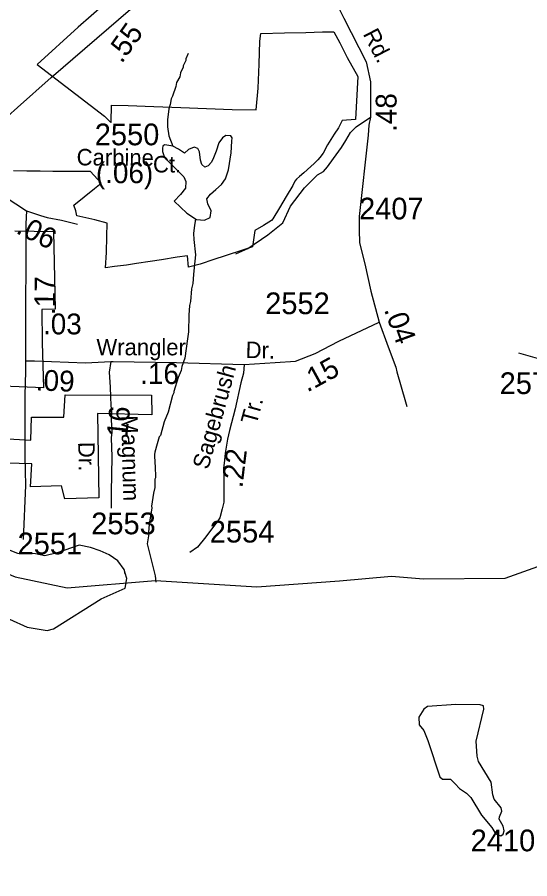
# Model space of a CAD drawing. Extents: x 1547597 to 1699558, y 810033 to 920809.
# Drawn here: x 1661091 to 1664043, y 867498 to 872460 of the extents above; entities that cross this region are included whole.
import ezdxf

# ---------------------------------------------------------------- set-up
doc = ezdxf.new("R2010")
doc.units = 0
for name, color, linetype in [('Exist Boundary Political City Limit New', 7, 'Continuous'), ('Exist Hydrographic Creek Single Shore', 7, 'Continuous'), ('Exist Hydrographic Misc Water Feature', 7, 'Continuous'), ('Exist Road Non-System Type 51', 7, 'Continuous'), ('Exist Road Secondary Mileage Hundredths English Label', 7, 'Continuous'), ('Exist Road Secondary Type 51 Attributed', 7, 'Continuous'), ('Exist Road Secondary Type 51 Label', 7, 'Continuous'), ('Exist Road Secondary Type 51 Number Label', 7, 'Continuous'), ('Map Preparation Boundary City Limit Buffer Line', 7, 'Continuous')]:
    doc.layers.add(name, color=color, linetype=linetype)

msp = doc.modelspace()

# ---------------------------------------------------------------- linework, layer by layer
at = {"layer": 'Exist Boundary Political City Limit New'}
for points in [[(1661666.2, 872600.9), (1661443, 872403.2), (1661207, 872188.4), (1661594.4, 871891.1), (1661630.9, 871854), (1661631.5, 871855.2), (1661634.2, 871954), (1661730.8, 871951.5), (1661877.5, 871945.4), (1662033.8, 871939.8), (1662181.1, 871935.5), (1662330.2, 871929.4), (1662467.8, 871926.9), (1662479.3, 872050.9), (1662484.2, 872190.4), (1662489.1, 872323.3), (1662494.3, 872367.6), (1662494.3, 872367.6), (1662630.2, 872371.1), (1662754, 872372.8), (1662848.8, 872375.7), (1662914.6, 872375.6), (1662948.8, 872312.1), (1662991.4, 872229.4), (1663053.7, 872119.6), (1663040.6, 871871.5), (1662963.6, 871864.8), (1662940.8, 871823.5), (1662916.9, 871786.4), (1662878.9, 871724.8), (1662853.1, 871678.1), (1662834.8, 871653), (1662822, 871639.8), (1662801.9, 871618.3), (1662781.7, 871599.7), (1662741.6, 871565)], [(1661604.5, 871104.9), (1661607.8, 871197.1), (1661608.5, 871274.3), (1661538.6, 871293.6), (1661435, 871316.4), (1661428.6, 871344.6), (1661416.9, 871377.5), (1661475.9, 871426), (1661535.5, 871474.4), (1661575.1, 871505.5), (1661513.5, 871572), (1661453.1, 871572.1), (1661372.8, 871572.7), (1661295.5, 871572.8), (1661223.7, 871574.1), (1661146.4, 871574.7), (1661069.1, 871575.4)], [(1662741.6, 871565), (1662717.2, 871542.9), (1662699, 871527.3), (1662690.4, 871516), (1662678.7, 871491.4), (1662640.6, 871427.4), (1662602, 871362.7), (1662562.8, 871299.3), (1662555.4, 871289.7), (1662509.9, 871260.4), (1662460.7, 871231.7), (1662446.5, 871137.7), (1662389, 871118.6), (1662289, 871087), (1662223, 871065.5), (1662223.6, 871065.5), (1662144.3, 871038), (1662077.1, 871020.1), (1662071.7, 871085.3), (1662011.8, 871078.8), (1661922.9, 871063.9), (1661857, 871053.8), (1661779, 871042.5), (1661719.7, 871032.9), (1661652, 871024.6), (1661600, 871017.5), (1661604.5, 871104.9)], [(1661076.9, 871230.6), (1661299.7, 871226.2), (1661309.7, 870778.8), (1661232.5, 870776.6), (1661234.4, 870584.3), (1661242.6, 870325), (1660866.1, 870340.2)], [(1660873.9, 870042), (1661170.2, 870025.2), (1661172.8, 870157.1), (1661359.1, 870156.8), (1661367.4, 870285.8), (1661863.8, 870283.1), (1661866.6, 870170.5), (1661553.9, 870178.7), (1661562.1, 869692.7), (1661364.6, 869687.2), (1661345.4, 869761.4), (1661167.5, 869756.1), (1661175.4, 869888), (1660882.4, 869895.2)]]:
    msp.add_lwpolyline(points, dxfattribs=at)
at = {"layer": 'Exist Hydrographic Creek Single Shore'}
msp.add_lwpolyline([(1658470, 867441.6), (1658734.3, 867596.9), (1658826.2, 867644.3), (1659139.3, 867982.6), (1659190.3, 868083.4), (1659426.3, 868354.3), (1659963.3, 868583), (1660140.3, 868730.3), (1660471.3, 869275.1), (1660614.3, 869383.8), (1660731.3, 869381.5), (1661079.4, 869236.5), (1661379.3, 869174.6), (1661888.3, 869216.7), (1662471.4, 869178.6), (1662948.3, 869213.6), (1663247.4, 869241.6), (1663430.4, 869224.8), (1663902.4, 869229.1), (1664299.4, 869371.2)], dxfattribs=at)
at = {"layer": 'Exist Hydrographic Misc Water Feature'}
msp.add_line((1661713.3, 869258.1), (1661706.8, 869256.3), dxfattribs=at)
for points in [[(1662075.3, 872251.8), (1662062.8, 872220), (1662062.7, 872212), (1662046.2, 872180.3), (1662046.1, 872172.3), (1662031.5, 872140.5), (1662027.1, 872116.7), (1662008.7, 872085), (1662004.2, 872061), (1661985.4, 872005.3), (1661977.1, 871989.5), (1661972.6, 871957.5), (1661964.2, 871933.7), (1661957.2, 871869.9), (1661956.5, 871829.9), (1661963.6, 871777.7), (1661987.3, 871718.1)], [(1662117.1, 871299.9), (1662123.9, 871295.4), (1662169.7, 871290.9), (1662201.8, 871307.1), (1662207.4, 871345.2), (1662188.9, 871386.4), (1662184.2, 871414.5), (1662203.7, 871442.2), (1662236, 871468.6), (1662266.9, 871497.5), (1662290.3, 871530.3), (1662307.6, 871582.4), (1662322.9, 871679.2), (1662327.7, 871746.7), (1662328.6, 871766.3), (1662321.8, 871777.4), (1662292.4, 871779.1), (1662273.2, 871766.6), (1662252.4, 871736.3), (1662236.4, 871688.1), (1662221.8, 871651.3), (1662210, 871626), (1662191.5, 871604.1), (1662172.7, 871597.2), (1662155, 871611.4), (1662146.4, 871637), (1662140.7, 871684.3), (1662131.3, 871705), (1662110.5, 871712.8), (1662077.1, 871698), (1662053.9, 871676.6), (1662019.7, 871700.1), (1661987.3, 871718.1)], [(1661987.3, 871718.1), (1661953.8, 871724.1), (1661939.8, 871725.5), (1661930.7, 871718), (1661928, 871706), (1661928.6, 871687.4), (1661938.8, 871652.8), (1661989.1, 871602.3), (1662050.8, 871541.5), (1662063.2, 871514.5), (1662061.3, 871476.3), (1662031.5, 871439.7), (1661995.3, 871401.9), (1662068.3, 871331.9), (1662117.1, 871299.9)], [(1662117.1, 871299.9), (1662111, 871247.2), (1662106.5, 871215.3), (1662107.9, 871179.4), (1662118.5, 871091.2), (1662111.3, 871019.3), (1662106.7, 870979.3), (1662101.8, 870927.5), (1662095.3, 870895.6), (1662090.2, 870823.7), (1662083.7, 870799.8), (1662078.9, 870743.8), (1662077.2, 870647.9), (1662072.6, 870608), (1662056.8, 870496.2), (1662040, 870448.6), (1662035.7, 870424.7), (1662019, 870384.9), (1661993.8, 870305.3), (1661993.6, 870297.3), (1661985.4, 870281.5), (1661959.8, 870185.9), (1661936.9, 870130.3), (1661915.7, 870050.7), (1661909.5, 870042.8), (1661896.9, 870003), (1661884.1, 869955.2), (1661881.9, 869941.3), (1661883.1, 869889.3), (1661884.8, 869877.3), (1661887.7, 869807.2), (1661883.6, 869799.3), (1661882.9, 869751.3), (1661876.3, 869719.4), (1661865, 869643.6), (1661867, 869635.5), (1661851.4, 869539.9), (1661846.7, 869491.9), (1661848.5, 869483.9), (1661839.6, 869428), (1661885.1, 869243), (1661889.5, 869207.1)], [(1661713.3, 869258.1), (1661706.8, 869280.2), (1661671.5, 869328.7), (1661620, 869363.4), (1661568.3, 869386.1), (1661512.5, 869406.9), (1661448.7, 869419.8), (1661322, 869375.5), (1661249.9, 869358.6), (1661195.9, 869369.4), (1661093.9, 869370.7), (1660980.5, 869416.3), (1660936.6, 869424.9), (1660892.5, 869411.6), (1660870.1, 869385.9), (1660855.7, 869360), (1660843.1, 869330.2)], [(1660843.1, 869330.2), (1660814.4, 869262.6), (1660808, 869228.7), (1660821.4, 869192.4), (1660995.3, 869032), (1661046.8, 868993.2), (1661148.1, 868947.8), (1661263.9, 868928.1), (1661300.1, 868937.6), (1661574.5, 869109.9), (1661713.4, 869172), (1661722.1, 869227.9), (1661713.3, 869258.1)], [(1663613.6, 868044.1), (1663638.9, 868018), (1663680, 867991.6), (1663703.2, 867966.7), (1663765.5, 867863.9), (1663825, 867793.6), (1663841.4, 867765.4), (1663859.1, 867750.5), (1663877, 867745.8), (1663890.5, 867755.6), (1663895.2, 867774.7), (1663890, 867800.4), (1663868.1, 867841.1), (1663868.3, 867854.6), (1663883.3, 867886.9), (1663878, 867907.1), (1663838.4, 867955.8), (1663829.8, 867981.7), (1663820.7, 868053.5), (1663748.5, 868173.2), (1663739.9, 868203.6), (1663735.5, 868289.9), (1663778.3, 868475.2), (1663777.4, 868494.2), (1663757.4, 868498.9), (1663617.6, 868502.1), (1663455.1, 868489.9), (1663433.6, 868474.5), (1663405, 868429), (1663406.7, 868385.3), (1663433, 868351.3), (1663455.8, 868295), (1663525.7, 868085.8), (1663540.1, 868072), (1663587, 868071.4), (1663613.6, 868044.1)]]:
    msp.add_lwpolyline(points, dxfattribs=at)
at = {"layer": 'Exist Road Non-System Type 51'}
for points in [[(1662350.2, 871097.3), (1662418.8, 871127.5), (1662533.9, 871207.1), (1662621.6, 871275.7), (1662665.5, 871371.7), (1662745, 871478.7), (1662821.7, 871551.7), (1662854.7, 871572), (1662879.3, 871599.5), (1662912.2, 871646.1), (1662958.8, 871709.2), (1662983.5, 871750.4), (1663010.9, 871797), (1663043.8, 871829.9), (1663126.1, 871884.8)], [(1663271.1, 870445), (1663278.7, 870418.2), (1663328.4, 870245.5), (1663336.1, 870217.5)]]:
    msp.add_lwpolyline(points, dxfattribs=at)
at = {"layer": 'Exist Road Secondary Type 51 Attributed'}
for points in [[(1660790.3, 871508.9), (1660836.7, 871590.9), (1660857.6, 871648.3), (1660875.8, 871695.2), (1660891.5, 871734.3), (1660921.5, 871772), (1660971.2, 871832.8), (1661001.5, 871857.6), (1661037.4, 871890.8), (1661092.6, 871940.5), (1661286.1, 872113.3), (1661744, 872506.7), (1661803.7, 872590.6), (1661845.7, 872689.1), (1661852.5, 872709.9), (1661856.2, 872726.9), (1661978.9, 873829.7), (1661994.4, 873921.1)], [(1662620.2, 873100.7), (1662915.1, 872572.1), (1662972.7, 872454.1), (1663101.5, 872204.4), (1663126.1, 872087.9), (1663126.1, 871884.8), (1663116.6, 871838.8), (1663112.3, 871781.9), (1663060.2, 871312.5), (1663060.2, 871235.7), (1663062.9, 871161.6), (1663093.1, 871040.9), (1663128.7, 870881.7), (1663176.6, 870704.4)], [(1660789.2, 871508.5), (1660855.5, 871504), (1660889.2, 871497.3), (1660910.9, 871489.7), (1660952.6, 871470.8), (1661145.2, 871344.8)], [(1661145.2, 871344.8), (1661141.7, 871270.1), (1661141.7, 871184), (1661139.1, 870657.1), (1661139.1, 870542.4), (1661138.5, 870482)], [(1661145.2, 871344.8), (1661225, 871317.6), (1661262.8, 871306.4), (1661345.3, 871291), (1661391.5, 871279.1), (1661437.7, 871267.9)], [(1662398.3, 870459.3), (1662576.2, 870471.2), (1662694.1, 870479.4), (1662806.5, 870523.3), (1662943.6, 870594.7), (1663176.6, 870704.4)], [(1663176.6, 870704.4), (1663228.7, 870561.7), (1663271.1, 870445)], [(1665683.1, 870229.4), (1665523.1, 870224.5), (1665444.2, 870232.4), (1665405.3, 870237.2), (1665360.8, 870242.5), (1665223.4, 870250.4), (1665175.1, 870255.7), (1665140.2, 870255.7), (1665078.4, 870258.4), (1664996.6, 870269.6), (1664910.7, 870283), (1664806.8, 870307.3), (1664779.2, 870316.4), (1664718.2, 870328.4), (1664685.1, 870338.3), (1664642.1, 870346.4), (1664576.3, 870363.2), (1664511, 870382.6), (1664442, 870398.1), (1664388.3, 870414.3), (1664340, 870425), (1664251.3, 870447.6), (1664195, 870463.7), (1663981.2, 870525.7)], [(1661138.5, 870482), (1661138.5, 870421.4), (1661135.9, 870281.6), (1661135.9, 869932.9), (1661138.5, 869764.1), (1661125, 869451.8)], [(1661138.5, 870482), (1661190.1, 870480.8), (1661485.2, 870469.9), (1661630.4, 870476.7)], [(1661630.4, 870476.7), (1661620.9, 870415.5), (1661625.7, 870329.3), (1661629.2, 870273.1), (1661631, 870224.8), (1661635.1, 870188.7), (1661632.7, 870143), (1661636.2, 870072.8), (1661632.7, 870037.6), (1661636.2, 869928.7), (1661632.7, 869724.8), (1661632.7, 869633.5)], [(1661630.4, 870476.7), (1661644.1, 870476.7), (1662008.7, 870471.2), (1662398.3, 870459.3)], [(1662398.3, 870459.3), (1662393.7, 870409.4), (1662379, 870353.7), (1662346.9, 870204), (1662313.2, 870080.6), (1662302.6, 870030.8), (1662289.7, 869949), (1662284.9, 869909.1), (1662280.1, 869860.6), (1662280.4, 869805), (1662280.8, 869749.1), (1662282.2, 869701.1), (1662281.8, 869667.2), (1662271.4, 869628.3), (1662258.6, 869577.9), (1662242.5, 869554.2), (1662221.1, 869527.7), (1662178, 869467.8), (1662130.1, 869407.9), (1662084.6, 869376.7)]]:
    msp.add_lwpolyline(points, dxfattribs=at)
at = {"layer": 'Map Preparation Boundary City Limit Buffer Line'}
for points in [[(1661666.2, 872600.9), (1661443, 872403.2), (1661207, 872188.4), (1661594.4, 871891.1), (1661630.9, 871854), (1661631.5, 871855.2), (1661634.2, 871954), (1661730.8, 871951.5), (1661877.5, 871945.4), (1662033.8, 871939.8), (1662181.1, 871935.5), (1662330.2, 871929.4), (1662467.8, 871926.9), (1662479.3, 872050.9), (1662484.2, 872190.4), (1662489.1, 872323.3), (1662494.3, 872367.6), (1662494.3, 872367.6), (1662630.2, 872371.1), (1662754, 872372.8), (1662848.8, 872375.7), (1662914.6, 872375.6), (1662948.8, 872312.1), (1662991.4, 872229.4), (1663053.7, 872119.6), (1663040.6, 871871.5), (1662963.6, 871864.8), (1662940.8, 871823.5), (1662916.9, 871786.4), (1662878.9, 871724.8), (1662853.1, 871678.1), (1662834.8, 871653), (1662822, 871639.8), (1662801.9, 871618.3), (1662781.7, 871599.7), (1662741.6, 871565)], [(1661604.5, 871104.9), (1661607.8, 871197.1), (1661608.5, 871274.3), (1661538.6, 871293.6), (1661435, 871316.4), (1661428.6, 871344.6), (1661416.9, 871377.5), (1661475.9, 871426), (1661535.5, 871474.4), (1661575.1, 871505.5), (1661513.5, 871572), (1661453.1, 871572.1), (1661372.8, 871572.7), (1661295.5, 871572.8), (1661223.7, 871574.1), (1661146.4, 871574.7), (1661069.1, 871575.4)], [(1662741.6, 871565), (1662717.2, 871542.9), (1662699, 871527.3), (1662690.4, 871516), (1662678.7, 871491.4), (1662640.6, 871427.4), (1662602, 871362.7), (1662562.8, 871299.3), (1662555.4, 871289.7), (1662509.9, 871260.4), (1662460.7, 871231.7), (1662446.5, 871137.7), (1662389, 871118.6), (1662289, 871087), (1662223, 871065.5), (1662223.6, 871065.5), (1662144.3, 871038), (1662077.1, 871020.1), (1662071.7, 871085.3), (1662011.8, 871078.8), (1661922.9, 871063.9), (1661857, 871053.8), (1661779, 871042.5), (1661719.7, 871032.9), (1661652, 871024.6), (1661600, 871017.5), (1661604.5, 871104.9)], [(1661076.9, 871230.6), (1661299.7, 871226.2), (1661309.7, 870778.8), (1661232.5, 870776.6), (1661234.4, 870584.3), (1661242.6, 870325), (1660866.1, 870340.2)], [(1660873.9, 870042), (1661170.2, 870025.2), (1661172.8, 870157.1), (1661359.1, 870156.8), (1661367.4, 870285.8), (1661863.8, 870283.1), (1661866.6, 870170.5), (1661553.9, 870178.7), (1661562.1, 869692.7), (1661364.6, 869687.2), (1661345.4, 869761.4), (1661167.5, 869756.1), (1661175.4, 869888), (1660882.4, 869895.2)]]:
    msp.add_lwpolyline(points, dxfattribs=at)

# ---------------------------------------------------------------- texts
at = {"layer": 'Exist Road Secondary Mileage Hundredths English Label'}
for s, rotation, p in [('.55', 54.5915, (1661692.8, 872189.7)), ('.48', 90, (1663276.3, 871799.7)), ('.06', 333.4154, (1661078.6, 871219.6)), ('.17', 89.3343, (1661309.3, 870744.6)), ('.04', 290.0557, (1663202.6, 870776.7)), ('.16', 359.972, (1661799.4, 870348)), ('.15', 28.6649, (1662761.9, 870297.6)), ('.09', 357.8873, (1661196.6, 870311.2)), ('.16', 84.2929, (1661720.3, 869992.1)), ('.22', 83.126, (1662388, 869745.9))]:
    msp.add_text(s, height=120, rotation=rotation, dxfattribs=at).set_placement(p)
for s, p in [('(.06)', (1661544.5, 871504.7)), ('.03', (1661239.8, 870633.7))]:
    msp.add_text(s, height=120, dxfattribs=at).set_placement(p)
at = {"layer": 'Exist Road Secondary Type 51 Label'}
for s, rotation, p in [('Rd.', 297.1055, (1663080.3, 872364.5)), ('Carbine', 359.5686, (1661433.1, 871607.3)), ('Ct.', 359.9742, (1661873.2, 871566.3)), ('Wrangler', 359.972, (1661547.4, 870513)), ('Dr.', 358.6557, (1662405.8, 870497.8)), ('Sagebrush', 74.7119, (1662191.1, 869850.7)), ('Tr.', 74.7119, (1662468.6, 870108.4)), ('Magnum', 271.3837, (1661690, 870166.4)), ('Dr.', 271.3837, (1661441.8, 870013.4))]:
    msp.add_text(s, height=95, rotation=rotation, dxfattribs=at).set_placement(p)
at = {"layer": 'Exist Road Secondary Type 51 Number Label'}
for s, p in [('2550', (1661537.9, 871722.9)), ('2407', (1663060.2, 871295.8)), ('2552', (1662519.5, 870750.1)), ('2575', (1663869.9, 870289.9)), ('2553', (1661517.3, 869482.3)), ('2554', (1662200.4, 869434.7)), ('2551', (1661093, 869366.9)), ('2410', (1663703.2, 867656.2))]:
    msp.add_text(s, height=125, dxfattribs=at).set_placement(p)

doc.saveas('drawing.dxf')
